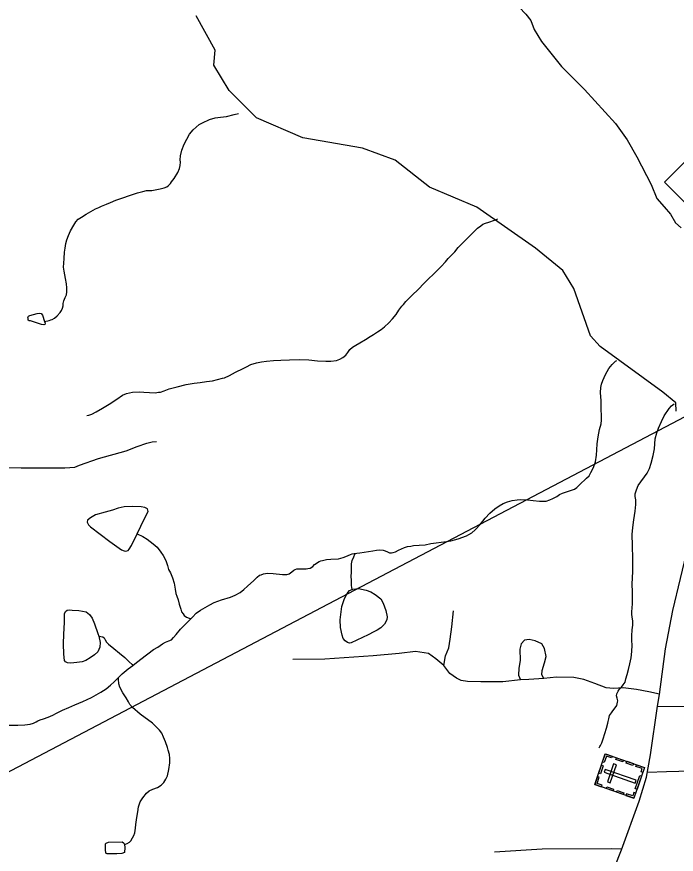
# Model space of a CAD drawing. Extents: x 2082433 to 2279600, y 546599 to 755198.
# Drawn here: x 2170867 to 2174911, y 605776 to 610913 of the extents above; entities that cross this region are included whole.
import ezdxf

# ---------------------------------------------------------------- set-up
doc = ezdxf.new("R2010")
doc.units = 0
for name, color, linetype in [('Exist Boundary Political Fire Districts', 7, 'Continuous'), ('Exist Cultural Cemetery CELL', 7, 'Continuous'), ('Exist Hydrographic Creek Single Shore', 7, 'Continuous'), ('Exist Hydrographic Misc Water Feature', 7, 'Continuous'), ('Exist Road Non-System Type 51', 7, 'Continuous'), ('Exist Road Primary NC Attributed', 7, 'Continuous'), ('Exist Road Primary NC Shield CELL', 7, 'Continuous')]:
    doc.layers.add(name, color=color, linetype=linetype)

msp = doc.modelspace()

# ---------------------------------------------------------------- linework, layer by layer
at = {"layer": 'Exist Boundary Political Fire Districts'}
msp.add_lwpolyline([(2175248.3, 608608.3), (2170182.3, 605948.3), (2169496.6, 605748.4), (2169145.7, 605778.4), (2168969.8, 605789.9), (2168799, 605808.2), (2168695.2, 605820.7), (2168643.8, 605821.9), (2168571, 605816.1), (2168506, 605801.5), (2168451.4, 605781), (2168404.3, 605756.8)], dxfattribs=at)
at = {"layer": 'Exist Cultural Cemetery CELL'}
for points in [[(2174411.1, 606202.7), (2174476.1, 606390.9), (2174716.8, 606307.7), (2174651.7, 606119.5)], [(2174517.1, 606376.8), (2174513.4, 606366.1), (2174483, 606376.6), (2174469.7, 606338.3), (2174459.2, 606341.9), (2174476.2, 606390.9)], [(2174582.5, 606342.1), (2174541.5, 606356.3), (2174545.2, 606367), (2174586.2, 606352.9)], [(2174644.8, 606320.6), (2174603.8, 606334.7), (2174607.5, 606345.5), (2174648.5, 606331.3)], [(2174435.3, 606272.7), (2174452.2, 606321.7), (2174463, 606318), (2174446.1, 606269)], [(2174474.4, 606296.2), (2174468.3, 606278.6), (2174659.9, 606212.3), (2174666, 606229.9)], [(2174488.7, 606219.1), (2174506.4, 606213), (2174544.8, 606324.3), (2174527.2, 606330.4)], [(2174705.9, 606276.4), (2174695.1, 606280.1), (2174702.3, 606300.9), (2174664.1, 606314.1), (2174667.7, 606324.7), (2174716.8, 606307.7)], [(2174452, 606188.6), (2174455.7, 606199.3), (2174425.3, 606209.8), (2174438.5, 606248.2), (2174428, 606251.8), (2174411.1, 606202.7)], [(2174659.6, 606177.6), (2174687.4, 606257.8), (2174698.1, 606254.1), (2174670.4, 606173.9)], [(2174522.1, 606164.3), (2174481.1, 606178.5), (2174484.9, 606189.3), (2174525.8, 606175.1)], [(2174585.6, 606142.4), (2174544.7, 606156.5), (2174548.4, 606167.3), (2174589.3, 606153.1)], [(2174662.5, 606150.8), (2174651.6, 606154.6), (2174644.4, 606133.8), (2174606.2, 606147), (2174602.6, 606136.5), (2174651.6, 606119.5)]]:
    msp.add_lwpolyline(points, close=True, dxfattribs=at)
at = {"layer": 'Exist Hydrographic Creek Single Shore'}
msp.add_lwpolyline([(2174911.5, 608494.1), (2174909, 608544.4), (2174827.8, 608609.1), (2174444, 608889.1), (2174384.9, 608955.9), (2174282.8, 609246.6), (2174216, 609356.2), (2174048.8, 609494.1), (2173689, 609744.1), (2173397, 609868.1), (2173187.8, 610033.1), (2172986.9, 610106.1), (2172620.8, 610169.3), (2172336.8, 610293.1), (2172168.9, 610460.5), (2172075.8, 610616.6), (2172083.8, 610708.2), (2171966.9, 610917.3)], dxfattribs=at)
at = {"layer": 'Exist Hydrographic Misc Water Feature'}
for points in [[(2171037.5, 609044.3), (2171045.5, 609046.3), (2171058, 609046.5), (2171066, 609048.5), (2171076.1, 609052.7), (2171083.9, 609056.4), (2171098, 609064.8), (2171115.7, 609078.7), (2171133.5, 609098.8), (2171141.3, 609110.9), (2171147.2, 609125.1), (2171151.1, 609139), (2171150.9, 609152.9), (2171155.2, 609170.9), (2171163.2, 609190.8), (2171171, 609207), (2171174.9, 609225.1), (2171174.5, 609249.1), (2171172.5, 609274.9), (2171166.3, 609307.1), (2171158.3, 609352.9), (2171153.8, 609376.7), (2171155.6, 609400.7), (2171157.3, 609428.9), (2171159.3, 609468.7), (2171163.4, 609492.9), (2171167.1, 609522.7), (2171174.9, 609545.1), (2171184.8, 609570.7), (2171196.7, 609598.9), (2171216.3, 609634.9), (2171228.2, 609655), (2171244, 609671.3), (2171263.9, 609683.3), (2171292, 609701.4), (2171321.9, 609717.5), (2171349.6, 609733.6), (2171369.7, 609741.9), (2171385.9, 609750), (2171417.3, 609762.3), (2171441.5, 609772.4), (2171473.7, 609786.6), (2171511.4, 609800.8), (2171565.3, 609819), (2171607.4, 609833.4), (2171639.2, 609841.5), (2171663.1, 609847.6), (2171695.1, 609847.7), (2171747, 609858.1), (2171771, 609864.2), (2171786.8, 609870.3), (2171794.6, 609876.4), (2171808.9, 609890.5), (2171816.5, 609900.3), (2171832.7, 609920.6), (2171854.5, 609956.6), (2171864.3, 609982.7), (2171868, 610000.4), (2171870.2, 610020.7), (2171869.8, 610034.6), (2171871.9, 610058.6), (2171879.5, 610094.7), (2171893.6, 610130.7), (2171909.2, 610160.8), (2171926.8, 610193), (2171948.6, 610219), (2171966.6, 610235.3), (2171986.3, 610251.4), (2172006.8, 610261.3), (2172048.8, 610281.7), (2172084.5, 610291.7), (2172116.1, 610295.8), (2172152.6, 610300.1), (2172200.6, 610312.3), (2172226.2, 610318.6)], [(2171297.1, 608466.1), (2171308.8, 608468), (2171326.9, 608474.2), (2171352.9, 608490.1), (2171392.7, 608512.5), (2171434.5, 608536.6), (2171480, 608567), (2171516.3, 608591.1), (2171540.1, 608601.3), (2171576, 608609.7), (2171618, 608611.9), (2171646.1, 608610), (2171680.4, 608608.1), (2171716, 608606.3), (2171735.9, 608610.3), (2171747.8, 608610.5), (2171770, 608618.5), (2171801.8, 608630.7), (2171849.7, 608642.9), (2171906.1, 608657.1), (2171955.5, 608665.5), (2171991.4, 608669.8), (2172029.6, 608676.2), (2172067.7, 608680.1), (2172097.6, 608686.6), (2172129.4, 608696.8), (2172141.3, 608698.6), (2172171.3, 608712.7), (2172209, 608733), (2172255.3, 608755.2), (2172275.2, 608765.2), (2172303.1, 608779.6), (2172336.5, 608789.6), (2172367.1, 608795.9), (2172398.7, 608800), (2172442.3, 608804.4), (2172486.6, 608806.7), (2172540.4, 608808.7), (2172602.5, 608811), (2172658.9, 608807.4), (2172710.5, 608802), (2172762.6, 608800.2), (2172792.4, 608800.2), (2172826.6, 608804.4), (2172848.3, 608812.4), (2172866.2, 608822.7), (2172884.2, 608836.6), (2172896.3, 608853), (2172909.9, 608870.8), (2172925.9, 608885), (2172945.7, 608899.1), (2172970.1, 608913.2), (2173005.8, 608933.4), (2173033.5, 608951.5), (2173055.4, 608963.6), (2173079.4, 608979.9), (2173101.4, 608994), (2173121.5, 609010), (2173149.2, 609036.2), (2173171.1, 609060.1), (2173192.8, 609086.4), (2173210.7, 609112.5), (2173228.3, 609136.6), (2173238.4, 609148.5), (2173252.1, 609166.7), (2173292.1, 609204.9), (2173328, 609239.2), (2173365.7, 609279.3), (2173389.7, 609303.7), (2173423.5, 609335.4), (2173445, 609355.7), (2173469, 609380), (2173495.1, 609410.2), (2173512.7, 609430.2), (2173532.6, 609450.3), (2173552.7, 609470.5), (2173574.4, 609496.4), (2173597.8, 609522.4), (2173625.9, 609550.6), (2173661.8, 609584.9), (2173691.5, 609614.9), (2173713.7, 609631), (2173725.8, 609639.4), (2173741.6, 609647.1), (2173761.6, 609653.4), (2173797.1, 609665.5), (2173817.2, 609673.8)], [(2171037.5, 609044.3), (2171042, 609032.3), (2171039.8, 609024.5), (2171033.8, 609022.1), (2171018, 609024.1), (2170975.6, 609039.9), (2170952, 609047.9), (2170943.8, 609047.9), (2170937.7, 609051.6), (2170936, 609061.6), (2170935.6, 609067.8), (2170939.5, 609075.7), (2170947.5, 609079.8), (2170991.6, 609092.2), (2171005.5, 609094.1), (2171017.6, 609092.3), (2171025.6, 609082.1), (2171037.5, 609044.3)], [(2172945.1, 607619.7), (2172953.1, 607621.7), (2172971.4, 607623.8), (2173051.1, 607636.1), (2173073.1, 607640.5), (2173093.4, 607642.3), (2173113.1, 607640.5), (2173126.8, 607636.8), (2173141.2, 607630.6), (2173152.8, 607624.8), (2173165.4, 607624.9), (2173175, 607626.7), (2173189.3, 607631), (2173208.8, 607641.1), (2173226.7, 607649.3), (2173245.1, 607657.1), (2173262.5, 607663.3), (2173283.1, 607665.5), (2173299, 607669.6), (2173335.1, 607671.8), (2173370.6, 607673.8), (2173406.5, 607682.2), (2173438.7, 607686.3), (2173468.6, 607690.6), (2173502.5, 607694.8), (2173528.7, 607699), (2173574.4, 607711.1), (2173624.3, 607729.5), (2173640.1, 607737.3), (2173657.9, 607747.6), (2173678.4, 607765.6), (2173686.2, 607773.8), (2173703.8, 607793.8), (2173724.1, 607817.9), (2173739.3, 607837.9), (2173767.4, 607868.1), (2173799.4, 607894.5), (2173824.8, 607912.6), (2173849.2, 607926.7), (2173876.9, 607936.7), (2173905, 607945), (2173935.1, 607949), (2173958.7, 607951.1), (2173998.9, 607949.5), (2174033.1, 607945.6), (2174072.9, 607942), (2174112.9, 607942.1), (2174136.7, 607950.2), (2174155.1, 607958.4), (2174178.7, 607970.6), (2174194.3, 607982.5), (2174214.4, 607990.8), (2174238.8, 607998.9), (2174262.6, 608007), (2174286.6, 608015.2), (2174300.5, 608025.2), (2174318.6, 608041.1), (2174329.8, 608053.2), (2174348.3, 608069.5), (2174360, 608081.5), (2174376, 608097.4), (2174387.7, 608117.5), (2174403.9, 608147.5), (2174415.4, 608183.5), (2174421.1, 608223.5), (2174423.1, 608255.7), (2174426.8, 608293.7), (2174432.6, 608335.8), (2174440.2, 608381.6), (2174450.2, 608415.8), (2174452.1, 608437.9), (2174451.9, 608461.8), (2174451.4, 608507.7), (2174451.2, 608557.6), (2174447.3, 608607.7), (2174448.8, 608639.5), (2174452.9, 608659.6), (2174460.5, 608681.9), (2174476.3, 608717.7), (2174498.4, 608755.7), (2174518.1, 608779.9), (2174537.6, 608800.1), (2174547.6, 608804.2)], [(2174437.5, 606428.6), (2174443.4, 606436.6), (2174447.5, 606442.5), (2174455.3, 606458.7), (2174463.1, 606482.7), (2174472.6, 606516.5), (2174482.6, 606548.7), (2174490.6, 606578.7), (2174492.5, 606590.6), (2174496.6, 606606.6), (2174502.1, 606626.9), (2174514, 606642.9), (2174522.4, 606654.6), (2174535.9, 606672.8), (2174546, 606688.8), (2174551.7, 606709), (2174551.9, 606717.1), (2174549.9, 606725.1), (2174547.8, 606733.1), (2174545.4, 606746.8), (2174547.4, 606759.1), (2174555.6, 606774.9), (2174565.5, 606791.3), (2174575.3, 606801.1), (2174585.1, 606815), (2174597.2, 606831), (2174602.8, 606851.3), (2174610.8, 606877.3), (2174618.8, 606909.3), (2174626.6, 606943.4), (2174634.1, 606981.2), (2174637.8, 607019.2), (2174639.7, 607057.4), (2174639.5, 607087.5), (2174639.5, 607115.4), (2174641.1, 607151.3), (2174645.4, 607181.5), (2174645, 607207.1), (2174640.9, 607229.2), (2174638.4, 607247.4), (2174638.4, 607265.2), (2174640.1, 607285.3), (2174642.3, 607313.3), (2174642.1, 607345.4), (2174641.9, 607385.2), (2174641.3, 607433.1), (2174645.2, 607509.2), (2174644.6, 607587.2), (2174642.3, 607669), (2174639.7, 607737.1), (2174643.8, 607779.1), (2174651.4, 607827), (2174659, 607881), (2174662.6, 607921), (2174662.6, 607949), (2174658.3, 607969.1), (2174658.7, 607973.1), (2174658.3, 607987), (2174666.3, 608011.3), (2174677.8, 608037.1), (2174693.8, 608059.4), (2174715.8, 608091.4), (2174733.4, 608113.5), (2174747.5, 608141.4), (2174757.6, 608173.5), (2174768.9, 608221.7), (2174776.9, 608261.8), (2174778.7, 608293.6), (2174782.6, 608323.9), (2174792.4, 608359.7), (2174802.1, 608389.8), (2174819.7, 608429.8), (2174837.3, 608464), (2174867.1, 608510.2), (2174881.2, 608526.3), (2174897.2, 608538.1)], [(2171605.3, 607741.8), (2171650.4, 607834), (2171672.2, 607878.1), (2171668.1, 607894.2), (2171652.1, 607902.3), (2171630.1, 607906), (2171574.2, 607909.6), (2171526.2, 607907.5), (2171488, 607897.5), (2171454.4, 607885.1), (2171408.3, 607873), (2171350.2, 607856.6), (2171318.7, 607838.2), (2171300.6, 607824.4), (2171298.6, 607812.1), (2171306.6, 607796.3), (2171318.7, 607784.3), (2171437.4, 607693), (2171509.4, 607643.6), (2171525.3, 607637.5), (2171535.8, 607635.6), (2171549.5, 607639.6), (2171555.5, 607647.6), (2171571.3, 607670), (2171605.3, 607741.8)], [(2171605.3, 607741.8), (2171639.4, 607724.1), (2171666.8, 607708.2), (2171703.1, 607678.8), (2171727.3, 607658.5), (2171751.3, 607628.9), (2171765.5, 607608.9), (2171781.9, 607576.9), (2171792.1, 607546.9), (2171798.1, 607521.3), (2171810.4, 607501.2), (2171822.5, 607471.4), (2171832.5, 607437.4), (2171838.9, 607401.6), (2171843, 607375.4), (2171849.3, 607359.5), (2171857.3, 607335.5), (2171863.1, 607309.5), (2171873.3, 607279.5), (2171877.6, 607261.9), (2171887.7, 607249.9), (2171893.6, 607240), (2171907.6, 607229.8), (2171923.8, 607224.1), (2171935.7, 607222.3)], [(2171935.7, 607222.3), (2171943.9, 607230), (2171967.9, 607254.4), (2171993.3, 607272.4), (2172021.6, 607288.4), (2172051.5, 607304.5), (2172077.1, 607318.9), (2172123.3, 607335.1), (2172176.8, 607353.4), (2172206.9, 607365.4), (2172236.9, 607381.6), (2172258.6, 607399.8), (2172282.8, 607420), (2172320.3, 607454.1), (2172340.2, 607474.2), (2172355.8, 607486.5), (2172365.9, 607490.2), (2172380, 607496.6), (2172403.8, 607498.7), (2172440.1, 607496.9), (2172496.1, 607491.2), (2172522.1, 607491.4), (2172532.2, 607493.5), (2172538.1, 607495.5), (2172554.1, 607507.6), (2172566, 607517.6), (2172573.8, 607521.6), (2172583.8, 607525.4), (2172595.7, 607525.6), (2172623.8, 607525.9), (2172641.7, 607526), (2172651.9, 607528.1), (2172665.8, 607530.1), (2172681.8, 607540.2), (2172693.7, 607552.2), (2172703.6, 607560), (2172711.8, 607566.1), (2172721.8, 607570.3), (2172731.9, 607574.4), (2172741.3, 607578.3), (2172767.1, 607582.5), (2172793.4, 607584.6), (2172839.3, 607587), (2172869.1, 607595.1), (2172885, 607601.2), (2172899.2, 607607.2), (2172913.6, 607613.5), (2172923, 607617.4), (2172936.9, 607619.7), (2172945.1, 607619.7)], [(2172924.6, 607399.7), (2172920.5, 607423.5), (2172920.1, 607441.4), (2172920.3, 607455.5), (2172917.9, 607481.5), (2172919.7, 607503.5), (2172919.7, 607523.3), (2172919.5, 607543.2), (2172919.5, 607557.4), (2172923.6, 607577.5), (2172933.6, 607599.5), (2172941, 607615.4), (2172945.1, 607619.7)], [(2172924.6, 607399.7), (2172928.3, 607401.6), (2172962.1, 607405.8), (2173010.3, 607396.1), (2173038.4, 607384.2), (2173064.7, 607368.4), (2173098.7, 607342.6), (2173114.7, 607316.6), (2173130.9, 607270.8), (2173137.5, 607230.9), (2173135.4, 607212.9), (2173121.7, 607186.6), (2173099.5, 607164.4), (2173077.8, 607150.7), (2173055.7, 607140.3), (2173021.6, 607122.3), (2172918.5, 607071.8), (2172906.6, 607069.5), (2172894.5, 607073.4), (2172880.3, 607085.2), (2172868.2, 607099.2), (2172862.1, 607119.2), (2172851.8, 607167.4), (2172849.8, 607213.1), (2172853.3, 607247.1), (2172860.9, 607295.4), (2172876.8, 607343.3), (2172892.4, 607375.4), (2172908.2, 607393.3), (2172924.6, 607399.7)], [(2171370.5, 607113), (2171378.5, 607074.9), (2171377.1, 607045.2), (2171365, 607016.9), (2171343.3, 606998.7), (2171317.4, 606980.7), (2171289.5, 606964.3), (2171267.4, 606956.3), (2171235.6, 606952.1), (2171197.7, 606948.2), (2171177.6, 606950), (2171165.3, 606955.9), (2171159.3, 606963.7), (2171155, 607003.6), (2171153, 607065.6), (2171154.6, 607125.8), (2171160.6, 607197.5), (2171160.4, 607231.6), (2171159.9, 607249.5), (2171166.1, 607263.6), (2171175.9, 607271.8), (2171189.7, 607275.8), (2171205.9, 607273.7), (2171247.9, 607270.3), (2171291.6, 607262.4), (2171313.7, 607246.5), (2171329.9, 607224.6), (2171344.1, 607188.8), (2171364.6, 607128.9), (2171370.5, 607113)], [(2171579.5, 606934.2), (2171591.4, 606944.2), (2171627.3, 606972.5), (2171705, 607030.9), (2171731, 607046.8), (2171760.7, 607067), (2171778.6, 607077.4), (2171798.5, 607085.2), (2171814.9, 607091.3), (2171828.6, 607105.4), (2171844.4, 607123.3), (2171870.2, 607155.5), (2171909.6, 607195.8), (2171935.7, 607222.3)], [(2171370.5, 607113), (2171382.4, 607110.8), (2171394.5, 607109), (2171402.3, 607102.9), (2171408.9, 607091), (2171416.9, 607077.2), (2171429, 607063.3), (2171461.2, 607037.3), (2171496.8, 607009.6), (2171529.2, 606982), (2171557.1, 606955.9), (2171573.7, 606940), (2171579.5, 606934.2)], [(2171490.3, 606859.7), (2171513.9, 606881.7), (2171549.5, 606912), (2171579.5, 606934.2)], [(2170817.7, 606568), (2170873.9, 606566.4), (2170915.9, 606568.6), (2170949.8, 606572.8), (2170969.9, 606578.6), (2170985.7, 606586.8), (2170995.7, 606593), (2171009.6, 606601), (2171031.6, 606607), (2171059.7, 606617.4), (2171087.6, 606629.4), (2171111.3, 606641.6), (2171147, 606659.8), (2171187.2, 606676), (2171222.9, 606692.1), (2171272.7, 606712.5), (2171324.8, 606736.7), (2171382.4, 606769), (2171414.2, 606789.3), (2171442.1, 606813.5), (2171464.2, 606833.6), (2171490.3, 606859.7)], [(2171528, 605836.1), (2171534, 605838.4), (2171543.8, 605842.2), (2171557.5, 605850.3), (2171565.7, 605858.4), (2171577.6, 605876.5), (2171585, 605890.7), (2171591.6, 605906.4), (2171595.1, 605934.6), (2171597.3, 605958.6), (2171603.1, 606000.8), (2171608.6, 606034.8), (2171614.3, 606066.8), (2171624.4, 606096.5), (2171640, 606120.9), (2171661.9, 606150.8), (2171679.5, 606164.8), (2171701.7, 606175.2), (2171729.8, 606185.2), (2171751.7, 606199.3), (2171769.6, 606215.3), (2171781, 606235.5), (2171791.1, 606257.5), (2171799.1, 606295.5), (2171805, 606335.6), (2171806.3, 606363.8), (2171802.6, 606387.5), (2171796.2, 606413.6), (2171792.1, 606429.6), (2171778.2, 606465.4), (2171766.3, 606493.2), (2171755.8, 606517.5), (2171742.1, 606537), (2171699.8, 606579.1), (2171623.6, 606634.4), (2171577, 606676.3), (2171560.8, 606694.2), (2171552.8, 606709.9), (2171538.5, 606736), (2171516.5, 606765.7), (2171498.1, 606799.7), (2171492.3, 606821.7), (2171490.3, 606849.6), (2171490.3, 606859.7)], [(2171528, 605836.1), (2171529.9, 605816.4), (2171528.2, 605786.2), (2171511.8, 605780.1), (2171480, 605778), (2171422.2, 605777.5), (2171413.8, 605781.6), (2171410.3, 605805.6), (2171411.5, 605839.5), (2171415.9, 605843.7), (2171430, 605849.7), (2171513.7, 605852.1), (2171522.1, 605846.3), (2171525.6, 605842.1), (2171528, 605836.1)]]:
    msp.add_lwpolyline(points, dxfattribs=at)
at = {"layer": 'Exist Road Non-System Type 51'}
for points in [[(2173781, 611150), (2173988.6, 610928.7), (2174019.4, 610889.9), (2174040, 610835.2), (2174085.6, 610759.9), (2174206.5, 610607.1), (2174268.1, 610545.5), (2174347.9, 610465.6), (2174538.4, 610258), (2174609.2, 610157.7), (2174668.5, 610052.7), (2174756.3, 609883.9), (2174792.8, 609797.2), (2174836.1, 609747), (2174874.9, 609701.4), (2174906.9, 609648.9), (2174941.1, 609617)], [(2169901, 608193), (2170105, 608182.6), (2170378, 608161.8), (2170626.7, 608151.8), (2170894.3, 608144.9), (2171160.8, 608145.9), (2171222.9, 608150.8), (2171251.7, 608161.8), (2171368.8, 608202.5), (2171538.6, 608249.1), (2171605.6, 608275.9), (2171664.1, 608297.8), (2171696.9, 608304.7), (2171723.7, 608306.7)], [(2173485.8, 606932.4), (2173497, 606993.2), (2173517.3, 607042.7), (2173524.1, 607094.5), (2173535.3, 607171.1), (2173544.3, 607268)], [(2174099.6, 606853.5), (2174086.1, 606876.1), (2174088.3, 606903.1), (2174104.1, 606950.4), (2174113.1, 606988.7), (2174104.1, 607038.2), (2174086.1, 607065.3), (2174045.5, 607085.5), (2174009.5, 607092.3), (2173980.2, 607087.8), (2173959.9, 607065.3), (2173950.9, 607033.7), (2173953.2, 606963.9), (2173946.4, 606916.6), (2173944.2, 606873.8), (2173955.4, 606844.5)], [(2173485.8, 606932.4), (2173436.2, 606975.2), (2173391.2, 607006.7), (2173312.3, 607020.2), (2173211, 607006.7), (2173053.3, 606993.2), (2172756, 606972.9), (2172558.9, 606970.7)], [(2173955.4, 606844.5), (2173847.3, 606833.3), (2173712.2, 606833.3), (2173631.1, 606835.5), (2173592.8, 606842.3), (2173563.5, 606855.8), (2173522.9, 606885.1), (2173485.8, 606932.4)], [(2174099.6, 606853.5), (2174007.2, 606846.8), (2173955.4, 606844.5)], [(2174808.1, 606756.6), (2174743.8, 606772.4), (2174667.2, 606785.9), (2174586.1, 606797.2), (2174525.3, 606792.7), (2174480.3, 606797.2), (2174412.7, 606822), (2174345.1, 606846.8), (2174282.1, 606860.3), (2174176.2, 606862.5), (2174099.6, 606853.5)], [(2174796.2, 606682.1), (2175184.2, 606686.8), (2175711.3, 606675.6)], [(2174734, 606278.4), (2174850.9, 606282.9), (2175079.7, 606289.5), (2175253.5, 606333.5)], [(2174577.2, 605807), (2174516.4, 605809.8), (2174089.5, 605807.6), (2173796.8, 605787.8)]]:
    msp.add_lwpolyline(points, dxfattribs=at)
at = {"layer": 'Exist Road Primary NC Attributed'}
msp.add_lwpolyline([(2174298.5, 605078.2), (2174450.7, 605488.5), (2174575.7, 605803.1), (2174682.7, 606100.3), (2174728.8, 606248.2), (2174752.6, 606384.8), (2174796.5, 606683.7), (2174807.7, 606754.5), (2174844.2, 607035), (2174890.2, 607271.7), (2174984.4, 607662.4)], dxfattribs=at)
at = {"layer": 'Exist Road Primary NC Shield CELL'}
msp.add_lwpolyline([(2174838.3, 609898.3), (2175171.3, 610231.3), (2175504.3, 609898.3), (2175171.3, 609565.3)], close=True, dxfattribs=at)

doc.saveas('drawing.dxf')
